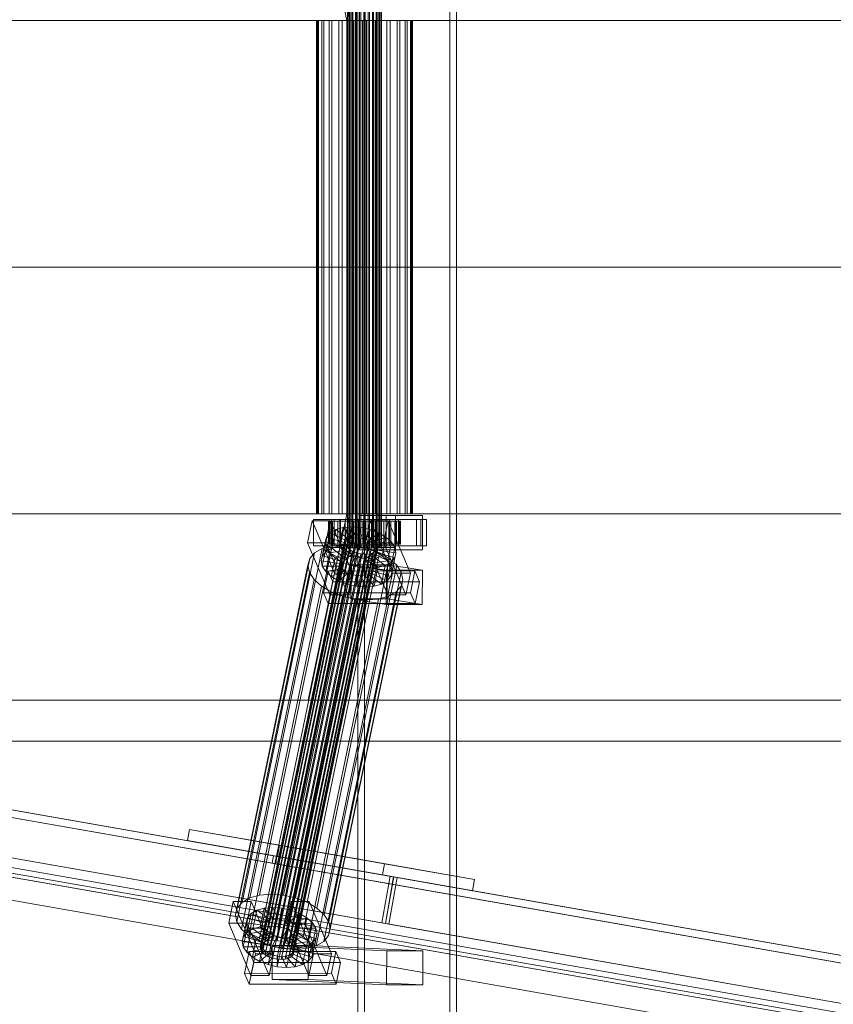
# Model space of a CAD drawing. Header units: millimetres. Extents: x -4395 to 65662, y -65530 to 6847.
# Tile 650 of 656: x 21816 to 22246, y -18389 to -17870. Entities that reach past the tile are written whole.
import ezdxf

# ---------------------------------------------------------------- set-up
doc = ezdxf.new("R2010")
doc.units = ezdxf.units.MM
doc.layers.add('superior_C02', color=7, linetype='Continuous', lineweight=0)
doc.layers.add('superior_C07', color=7, linetype='Continuous', lineweight=0)

msp = doc.modelspace()

# ---------------------------------------------------------------- linework, layer by layer
at = {"layer": 'superior_C02'}
for p, q in [((21994.808, -17575), (21994.808, -18425)), ((21998.384, -18425), (21998.384, -17575)), ((22043.299, -18425), (22043.299, -17575)), ((22046.875, -17575), (22046.875, -18425)), ((21968.557, -17771.702), (21988.96, -17870)), ((21990.738, -17870), (21970.336, -17771.702)), ((21989.316, -18148), (21989.316, -17852)), ((21989.528, -18148), (21989.528, -17852)), ((21989.718, -18148), (21989.718, -17852)), ((21990.337, -18148), (21990.337, -17852)), ((21990.705, -18148), (21990.705, -17852)), ((21991.69, -18148), (21991.69, -17852)), ((21992.21, -18148), (21992.21, -17852)), ((21993.494, -18148), (21993.494, -17852)), ((21994.131, -18148), (21994.131, -17852)), ((21995.626, -18148), (21995.626, -17852)), ((21996.337, -18148), (21996.337, -17852)), ((21997.941, -18148), (21997.941, -17852)), ((21998.676, -18148), (21998.676, -17852)), ((22000.281, -18148), (22000.281, -17852)), ((22000.991, -18148), (22000.991, -17852)), ((22002.487, -18148), (22002.487, -17852)), ((22003.123, -18148), (22003.123, -17852)), ((22004.408, -18148), (22004.408, -17852)), ((22004.927, -18148), (22004.927, -17852)), ((22005.913, -18148), (22005.913, -17852)), ((22006.28, -18148), (22006.28, -17852)), ((22006.9, -17852), (22006.9, -18148)), ((22007.09, -18148), (22007.09, -17852)), ((22007.301, -18148), (22007.301, -17852)), ((21053.003, -17870), (21988.96, -17870)), ((21990.738, -17870), (21054.781, -17870)), ((21973.526, -17870), (21972.93, -17870)), ((21972.93, -17870), (21974.063, -17870)), ((21972.93, -18130), (21972.93, -17870)), ((21975.812, -17870), (21973.526, -17870)), ((21973.526, -18130), (21973.526, -17870)), ((21974.063, -17870), (21976.849, -17870)), ((21974.063, -18130), (21974.063, -17870)), ((21979.63, -17870), (21975.812, -17870)), ((21975.812, -18130), (21975.812, -17870)), ((21976.849, -17870), (21981.097, -17870)), ((21976.849, -18130), (21976.849, -17870)), ((21984.721, -17870), (21979.63, -17870)), ((21979.63, -18130), (21979.63, -17870)), ((21981.097, -17870), (21986.518, -17870)), ((21981.097, -18130), (21981.097, -17870)), ((21990.738, -17870), (21984.721, -17870)), ((21984.721, -18130), (21984.721, -17870)), ((21986.518, -17870), (21992.742, -17870)), ((21986.518, -18130), (21986.518, -17870)), ((21988.96, -17870), (21988.96, -18000)), ((21988.96, -17870), (22561.995, -17870)), ((21990.738, -18000), (21990.738, -17870)), ((22563.773, -17870), (21990.738, -17870)), ((21997.272, -17870), (21990.738, -17870)), ((21990.738, -18130), (21990.738, -17870)), ((21992.742, -17870), (21999.346, -17870)), ((21992.742, -18130), (21992.742, -17870)), ((22003.875, -17870), (21997.272, -17870)), ((21997.272, -18130), (21997.272, -17870)), ((21999.346, -17870), (22005.879, -17870)), ((21999.346, -18130), (21999.346, -17870)), ((22010.1, -17870), (22003.875, -17870)), ((22003.875, -18130), (22003.875, -17870)), ((22005.879, -17870), (22011.897, -17870)), ((22005.879, -18130), (22005.879, -17870)), ((22015.521, -17870), (22010.1, -17870)), ((22010.1, -18130), (22010.1, -17870)), ((22011.897, -17870), (22016.988, -17870)), ((22011.897, -18130), (22011.897, -17870)), ((22019.769, -17870), (22015.521, -17870)), ((22015.521, -18130), (22015.521, -17870)), ((22016.988, -17870), (22020.806, -17870)), ((22016.988, -18130), (22016.988, -17870)), ((22022.554, -17870), (22019.769, -17870)), ((22019.769, -18130), (22019.769, -17870)), ((22020.806, -17870), (22023.091, -17870)), ((22020.806, -18130), (22020.806, -17870)), ((22023.688, -17870), (22022.554, -17870)), ((22022.554, -17870), (22022.554, -18130)), ((22023.091, -17870), (22023.688, -17870)), ((22023.091, -18130), (22023.091, -17870)), ((22023.688, -18130), (22023.688, -17870)), ((21053.003, -18000), (21988.96, -18000)), ((21990.738, -18000), (21054.781, -18000)), ((21988.96, -18000), (21988.96, -18130)), ((21988.96, -18000), (22561.995, -18000)), ((21990.738, -18130), (21990.738, -18000)), ((22563.773, -18000), (21990.738, -18000)), ((21053.003, -18130), (21988.96, -18130)), ((21990.738, -18130), (21054.781, -18130)), ((21988.96, -18130), (21968.557, -18228.298)), ((21970.336, -18228.298), (21990.738, -18130)), ((21974.063, -18130), (21972.93, -18130)), ((21972.93, -18130), (21973.526, -18130)), ((21973.526, -18130), (21975.812, -18130)), ((21976.849, -18130), (21974.063, -18130)), ((21975.812, -18130), (21979.63, -18130)), ((21981.097, -18130), (21976.849, -18130)), ((21979.63, -18130), (21984.721, -18130)), ((21986.518, -18130), (21981.097, -18130)), ((21984.721, -18130), (21990.738, -18130)), ((21992.742, -18130), (21986.518, -18130)), ((21988.96, -18130), (22561.995, -18130)), ((22563.773, -18130), (21990.738, -18130)), ((21990.738, -18130), (21997.272, -18130)), ((21999.346, -18130), (21992.742, -18130)), ((22014.71, -18131), (21995.619, -18131)), ((21995.619, -18131), (21995.619, -18149)), ((22009.806, -18131), (21995.619, -18131)), ((21997.272, -18130), (22003.875, -18130)), ((22005.879, -18130), (21999.346, -18130)), ((22003.875, -18130), (22010.1, -18130)), ((22011.897, -18130), (22005.879, -18130)), ((22009.806, -18149), (22009.806, -18131)), ((22009.806, -18131), (22028.897, -18131)), ((22010.1, -18130), (22015.521, -18130)), ((22016.988, -18130), (22011.897, -18130)), ((22014.71, -18149), (22014.71, -18131)), ((22014.71, -18131), (22028.897, -18131)), ((22015.521, -18130), (22019.769, -18130)), ((22020.806, -18130), (22016.988, -18130)), ((22019.769, -18130), (22022.554, -18130)), ((22023.091, -18130), (22020.806, -18130)), ((22022.554, -18130), (22023.688, -18130)), ((22023.688, -18130), (22023.091, -18130)), ((22028.897, -18131), (22028.897, -18149)), ((21970.72, -18133.859), (21968.34, -18145.327)), ((21980.265, -18133.847), (21970.72, -18133.859)), ((21982.47, -18161.391), (21970.72, -18133.859)), ((21980.954, -18133), (21971.408, -18133)), ((21971.408, -18133), (21971.408, -18147)), ((21985.715, -18133), (21971.408, -18133)), ((21977.885, -18145.315), (21980.265, -18133.847)), ((21979.771, -18134), (21979.325, -18134)), ((21979.325, -18134), (21989.316, -18134)), ((21979.325, -18146), (21979.325, -18134)), ((21979.325, -18134), (21980.172, -18134)), ((21981.48, -18134), (21979.771, -18134)), ((21979.771, -18134), (21989.528, -18134)), ((21979.771, -18146), (21979.771, -18134)), ((21980.172, -18134), (21989.718, -18134)), ((21980.172, -18146), (21980.172, -18134)), ((21980.172, -18134), (21982.256, -18134)), ((21980.265, -18133.847), (21992.016, -18161.379)), ((21980.954, -18147), (21980.954, -18133)), ((21980.954, -18133), (21995.26, -18133)), ((21984.336, -18134), (21981.48, -18134)), ((21981.48, -18134), (21990.337, -18134)), ((21981.48, -18146), (21981.48, -18134)), ((22028.073, -18133), (21982.255, -18133)), ((21982.255, -18133), (21982.255, -18147)), ((21985.235, -18133), (21982.255, -18133)), ((21982.256, -18134), (21990.705, -18134)), ((21982.256, -18146), (21982.256, -18134)), ((21982.256, -18134), (21985.434, -18134)), ((21988.145, -18134), (21984.336, -18134)), ((21984.336, -18134), (21991.69, -18134)), ((21984.336, -18146), (21984.336, -18134)), ((21985.235, -18147), (21985.235, -18133)), ((21985.235, -18133), (22031.054, -18133)), ((21985.434, -18134), (21992.21, -18134)), ((21985.434, -18146), (21985.434, -18134)), ((21985.434, -18134), (21989.489, -18134)), ((21985.715, -18147), (21985.715, -18133)), ((21985.715, -18133), (21995.26, -18133)), ((21992.646, -18134), (21988.145, -18134)), ((21988.145, -18134), (21993.494, -18134)), ((21988.145, -18146), (21988.145, -18134)), ((21989.316, -18134), (21989.528, -18134)), ((21989.316, -18134), (21989.316, -18146)), ((21989.718, -18134), (21989.316, -18134)), ((21989.489, -18134), (21994.131, -18134)), ((21989.489, -18146), (21989.489, -18134)), ((21989.489, -18134), (21994.145, -18134)), ((21989.528, -18134), (21990.337, -18134)), ((21989.528, -18134), (21989.528, -18146)), ((21989.718, -18134), (21989.718, -18146)), ((21990.705, -18134), (21989.718, -18134)), ((21990.337, -18134), (21991.69, -18134)), ((21990.337, -18134), (21990.337, -18146)), ((21990.705, -18134), (21990.705, -18146)), ((21992.21, -18134), (21990.705, -18134)), ((21991.69, -18134), (21993.494, -18134)), ((21991.69, -18134), (21991.69, -18146)), ((21992.21, -18134), (21992.21, -18146)), ((21994.131, -18134), (21992.21, -18134)), ((21997.533, -18134), (21992.646, -18134)), ((21992.646, -18134), (21995.626, -18134)), ((21992.646, -18146), (21992.646, -18134)), ((21993.494, -18134), (21995.626, -18134)), ((21993.494, -18134), (21993.494, -18146)), ((21994.131, -18134), (21994.131, -18146)), ((21996.337, -18134), (21994.131, -18134)), ((21994.145, -18134), (21996.337, -18134)), ((21994.145, -18146), (21994.145, -18134)), ((21994.145, -18134), (21999.085, -18134)), ((21995.26, -18133), (21995.26, -18147)), ((21995.626, -18134), (21997.941, -18134)), ((21995.626, -18134), (21995.626, -18146)), ((21996.337, -18134), (21996.337, -18146)), ((21998.676, -18134), (21996.337, -18134)), ((22002.473, -18134), (21997.533, -18134)), ((21997.533, -18134), (21997.941, -18134)), ((21997.533, -18146), (21997.533, -18134)), ((21997.941, -18134), (22000.281, -18134)), ((21997.941, -18134), (21997.941, -18146)), ((21999.085, -18134), (21998.676, -18134)), ((21998.676, -18134), (21998.676, -18146)), ((22000.991, -18134), (21998.676, -18134)), ((22001.265, -18133.821), (21998.885, -18145.289)), ((21999.085, -18146), (21999.085, -18134)), ((21999.085, -18134), (22003.972, -18134)), ((22002.473, -18134), (22000.281, -18134)), ((22000.281, -18134), (22002.487, -18134)), ((22000.281, -18134), (22000.281, -18146)), ((22003.972, -18134), (22000.991, -18134)), ((22000.991, -18134), (22000.991, -18146)), ((22003.123, -18134), (22000.991, -18134)), ((22010.811, -18133.809), (22001.265, -18133.821)), ((22013.016, -18161.353), (22001.265, -18133.821)), ((22011.499, -18133), (22001.954, -18133)), ((22001.954, -18133), (22001.954, -18147)), ((22016.26, -18133), (22001.954, -18133)), ((22007.129, -18134), (22002.473, -18134)), ((22002.473, -18146), (22002.473, -18134)), ((22007.129, -18134), (22002.487, -18134)), ((22002.487, -18134), (22004.408, -18134)), ((22002.487, -18134), (22002.487, -18146)), ((22008.473, -18134), (22003.123, -18134)), ((22003.123, -18134), (22003.123, -18146)), ((22004.927, -18134), (22003.123, -18134)), ((22003.972, -18146), (22003.972, -18134)), ((22003.972, -18134), (22008.473, -18134)), ((22011.184, -18134), (22004.408, -18134)), ((22004.408, -18134), (22005.913, -18134)), ((22004.408, -18134), (22004.408, -18146)), ((22012.281, -18134), (22004.927, -18134)), ((22004.927, -18134), (22004.927, -18146)), ((22006.28, -18134), (22004.927, -18134)), ((22014.362, -18134), (22005.913, -18134)), ((22005.913, -18134), (22006.9, -18134)), ((22005.913, -18134), (22005.913, -18146)), ((22015.138, -18134), (22006.28, -18134)), ((22006.28, -18134), (22006.28, -18146)), ((22007.09, -18134), (22006.28, -18134)), ((22006.9, -18134), (22016.445, -18134)), ((22006.9, -18146), (22006.9, -18134)), ((22006.9, -18134), (22007.301, -18134)), ((22016.847, -18134), (22007.09, -18134)), ((22007.09, -18134), (22007.09, -18146)), ((22007.301, -18134), (22007.09, -18134)), ((22011.184, -18134), (22007.129, -18134)), ((22007.129, -18146), (22007.129, -18134)), ((22017.293, -18134), (22007.301, -18134)), ((22007.301, -18134), (22007.301, -18146)), ((22008.431, -18145.277), (22010.811, -18133.809)), ((22008.473, -18146), (22008.473, -18134)), ((22008.473, -18134), (22012.281, -18134)), ((22010.811, -18133.809), (22022.561, -18161.341)), ((22014.362, -18134), (22011.184, -18134)), ((22011.184, -18146), (22011.184, -18134)), ((22011.499, -18147), (22011.499, -18133)), ((22011.499, -18133), (22025.806, -18133)), ((22012.281, -18146), (22012.281, -18134)), ((22012.281, -18134), (22015.138, -18134)), ((22016.445, -18134), (22014.362, -18134)), ((22014.362, -18146), (22014.362, -18134)), ((22015.138, -18146), (22015.138, -18134)), ((22015.138, -18134), (22016.847, -18134)), ((22016.26, -18147), (22016.26, -18133)), ((22016.26, -18133), (22025.806, -18133)), ((22016.445, -18134), (22016.445, -18146)), ((22017.293, -18134), (22016.445, -18134)), ((22016.847, -18146), (22016.847, -18134)), ((22016.847, -18134), (22017.293, -18134)), ((22017.293, -18146), (22017.293, -18134)), ((22025.806, -18133), (22025.806, -18147)), ((22028.073, -18147), (22028.073, -18133)), ((22028.073, -18133), (22031.054, -18133)), ((22031.054, -18133), (22031.054, -18147)), ((21945.987, -18355.541), (21990.362, -18141.742)), ((21947.839, -18355.022), (21992.214, -18141.224)), ((21949.987, -18354.844), (21994.363, -18141.045)), ((21952.286, -18355.017), (21996.661, -18141.218)), ((21954.578, -18355.53), (21998.953, -18141.731)), ((21978.072, -18149.985), (21980.112, -18140.156)), ((21980.112, -18140.156), (21978.194, -18142.416)), ((21983.129, -18138.419), (21980.112, -18140.156)), ((21980.112, -18140.156), (21988.593, -18144.203)), ((21981.089, -18148.249), (21983.129, -18138.419)), ((21987.039, -18137.325), (21983.129, -18138.419)), ((21983.129, -18138.419), (21990.022, -18143.38)), ((21984.999, -18147.155), (21987.039, -18137.325)), ((21991.575, -18136.948), (21987.039, -18137.325)), ((21987.039, -18137.325), (21991.874, -18142.862)), ((21990.362, -18141.742), (21988.933, -18142.565)), ((21989.534, -18146.777), (21991.575, -18136.948)), ((21992.214, -18141.224), (21990.362, -18141.742)), ((21996.427, -18137.313), (21991.575, -18136.948)), ((21991.575, -18136.948), (21994.023, -18142.683)), ((21994.363, -18141.045), (21992.214, -18141.224)), ((21996.661, -18141.218), (21994.363, -18141.045)), ((21994.387, -18147.143), (21996.427, -18137.313)), ((21996.427, -18137.313), (21996.321, -18142.856)), ((22001.266, -18138.396), (21996.427, -18137.313)), ((21998.953, -18141.731), (21996.661, -18141.218)), ((22001.266, -18138.396), (21998.613, -18143.369)), ((22001.083, -18142.549), (21998.953, -18141.731)), ((21999.226, -18148.226), (22001.266, -18138.396)), ((22005.761, -18140.123), (22000.743, -18144.188)), ((22005.761, -18140.123), (22001.266, -18138.396)), ((22003.721, -18149.953), (22005.761, -18140.123)), ((22009.607, -18142.377), (22005.761, -18140.123)), ((21942.969, -18331.197), (21981.224, -18146.887)), ((21943.322, -18358.68), (21987.697, -18144.881)), ((21943.599, -18360.017), (21987.975, -18146.218)), ((21943.649, -18357.434), (21988.024, -18143.635)), ((21944.558, -18356.363), (21988.933, -18142.565)), ((21949.033, -18330.692), (21987.287, -18146.383)), ((21955.52, -18331.181), (21993.775, -18146.872)), ((21956.707, -18356.348), (22001.083, -18142.549)), ((21958.529, -18357.415), (22002.904, -18143.617)), ((21959.918, -18358.659), (22004.294, -18144.861)), ((22005.157, -18146.196), (21960.781, -18359.995)), ((21968.34, -18145.327), (21977.885, -18145.315)), ((21968.34, -18145.327), (21980.09, -18172.859)), ((21971.408, -18147), (21980.954, -18147)), ((21971.408, -18147), (21985.715, -18147)), ((21975.463, -18154.877), (21977.504, -18145.047)), ((21981.224, -18146.887), (21975.998, -18148.35)), ((21976.153, -18152.246), (21978.194, -18142.416)), ((21978.194, -18142.416), (21977.504, -18145.047)), ((21977.504, -18145.047), (21987.357, -18146.52)), ((21977.504, -18145.047), (21978.089, -18147.868)), ((21989.636, -18172.847), (21977.885, -18145.315)), ((21978.194, -18142.416), (21987.684, -18145.274)), ((21989.316, -18146), (21979.325, -18146)), ((21979.325, -18146), (21979.771, -18146)), ((21980.172, -18146), (21979.325, -18146)), ((21989.528, -18146), (21979.771, -18146)), ((21979.771, -18146), (21981.48, -18146)), ((21989.718, -18146), (21980.172, -18146)), ((21982.256, -18146), (21980.172, -18146)), ((21995.26, -18147), (21980.954, -18147)), ((21981.089, -18148.249), (21984.999, -18147.155)), ((21987.287, -18146.383), (21981.224, -18146.887)), ((21990.337, -18146), (21981.48, -18146)), ((21981.48, -18146), (21984.336, -18146)), ((21982.255, -18147), (22028.073, -18147)), ((21982.255, -18147), (21985.235, -18147)), ((21990.705, -18146), (21982.256, -18146)), ((21985.434, -18146), (21982.256, -18146)), ((21991.69, -18146), (21984.336, -18146)), ((21984.336, -18146), (21988.145, -18146)), ((21984.999, -18147.155), (21989.534, -18146.777)), ((21989.834, -18152.692), (21984.999, -18147.155)), ((22031.054, -18147), (21985.235, -18147)), ((21987.357, -18146.52), (21985.317, -18156.35)), ((21992.21, -18146), (21985.434, -18146)), ((21989.489, -18146), (21985.434, -18146)), ((21987.684, -18145.274), (21985.644, -18155.103)), ((21995.26, -18147), (21985.715, -18147)), ((21988.593, -18144.203), (21986.553, -18154.033)), ((21993.775, -18146.872), (21987.287, -18146.383)), ((21987.357, -18146.52), (21987.684, -18145.274)), ((21987.635, -18147.856), (21987.357, -18146.52)), ((21987.684, -18145.274), (21988.593, -18144.203)), ((21988.024, -18143.635), (21987.697, -18144.881)), ((21987.697, -18144.881), (21987.975, -18146.218)), ((21987.975, -18146.218), (21988.838, -18147.554)), ((21990.022, -18143.38), (21987.982, -18153.21)), ((21988.933, -18142.565), (21988.024, -18143.635)), ((21993.494, -18146), (21988.145, -18146)), ((21988.145, -18146), (21992.646, -18146)), ((21988.593, -18144.203), (21990.022, -18143.38)), ((21989.528, -18146), (21989.316, -18146)), ((21989.316, -18146), (21989.718, -18146)), ((21994.131, -18146), (21989.489, -18146)), ((21994.145, -18146), (21989.489, -18146)), ((21990.337, -18146), (21989.528, -18146)), ((21991.982, -18152.513), (21989.534, -18146.777)), ((21989.534, -18146.777), (21994.387, -18147.143)), ((21989.718, -18146), (21990.705, -18146)), ((21991.874, -18142.862), (21989.834, -18152.692)), ((21990.022, -18143.38), (21991.874, -18142.862)), ((21991.69, -18146), (21990.337, -18146)), ((21990.705, -18146), (21992.21, -18146)), ((21993.494, -18146), (21991.69, -18146)), ((21991.874, -18142.862), (21994.023, -18142.683)), ((21994.023, -18142.683), (21991.982, -18152.513)), ((21992.21, -18146), (21994.131, -18146)), ((21995.626, -18146), (21992.646, -18146)), ((21992.646, -18146), (21997.533, -18146)), ((21995.626, -18146), (21993.494, -18146)), ((22000.243, -18148.32), (21993.775, -18146.872)), ((21994.023, -18142.683), (21996.321, -18142.856)), ((21994.131, -18146), (21996.337, -18146)), ((21996.337, -18146), (21994.145, -18146)), ((21999.085, -18146), (21994.145, -18146)), ((21996.321, -18142.856), (21994.281, -18152.686)), ((21994.281, -18152.686), (21994.387, -18147.143)), ((21994.387, -18147.143), (21999.226, -18148.226)), ((21997.941, -18146), (21995.626, -18146)), ((21996.321, -18142.856), (21998.613, -18143.369)), ((21996.337, -18146), (21998.676, -18146)), ((21998.613, -18143.369), (21996.573, -18153.199)), ((21997.941, -18146), (21997.533, -18146)), ((21997.533, -18146), (22002.473, -18146)), ((22000.281, -18146), (21997.941, -18146)), ((21998.613, -18143.369), (22000.743, -18144.188)), ((21998.676, -18146), (21999.085, -18146)), ((21998.676, -18146), (22000.991, -18146)), ((22000.743, -18144.188), (21998.702, -18154.017)), ((21998.885, -18145.289), (22008.431, -18145.277)), ((21998.885, -18145.289), (22010.636, -18172.821)), ((22003.972, -18146), (21999.085, -18146)), ((22002.487, -18146), (22000.281, -18146)), ((22000.281, -18146), (22002.473, -18146)), ((22002.564, -18145.255), (22000.524, -18155.085)), ((22000.743, -18144.188), (22002.564, -18145.255)), ((22000.991, -18146), (22003.972, -18146)), ((22000.991, -18146), (22003.123, -18146)), ((22002.904, -18143.617), (22001.083, -18142.549)), ((22003.954, -18146.499), (22001.914, -18156.329)), ((22001.954, -18147), (22011.499, -18147)), ((22001.954, -18147), (22016.26, -18147)), ((22002.473, -18146), (22007.129, -18146)), ((22004.408, -18146), (22002.487, -18146)), ((22002.487, -18146), (22007.129, -18146)), ((22009.607, -18142.377), (22002.564, -18145.255)), ((22002.564, -18145.255), (22003.954, -18146.499)), ((22004.294, -18144.861), (22002.904, -18143.617)), ((22003.123, -18146), (22008.473, -18146)), ((22003.123, -18146), (22004.927, -18146)), ((22012.54, -18145.003), (22003.954, -18146.499)), ((22003.954, -18146.499), (22004.817, -18147.835)), ((22008.473, -18146), (22003.972, -18146)), ((22005.157, -18146.196), (22004.294, -18144.861)), ((22005.913, -18146), (22004.408, -18146)), ((22004.408, -18146), (22011.184, -18146)), ((22004.927, -18146), (22012.281, -18146)), ((22004.927, -18146), (22006.28, -18146)), ((22005.434, -18147.533), (22005.157, -18146.196)), ((22006.9, -18146), (22005.913, -18146)), ((22005.913, -18146), (22014.362, -18146)), ((22006.28, -18146), (22015.138, -18146)), ((22006.28, -18146), (22007.09, -18146)), ((22016.445, -18146), (22006.9, -18146)), ((22007.301, -18146), (22006.9, -18146)), ((22007.09, -18146), (22016.847, -18146)), ((22007.09, -18146), (22007.301, -18146)), ((22007.129, -18146), (22011.184, -18146)), ((22007.301, -18146), (22017.293, -18146)), ((22007.567, -18152.207), (22009.607, -18142.377)), ((22020.181, -18172.809), (22008.431, -18145.277)), ((22012.281, -18146), (22008.473, -18146)), ((22012.54, -18145.003), (22009.607, -18142.377)), ((22010.5, -18154.833), (22012.54, -18145.003)), ((22011.184, -18146), (22014.362, -18146)), ((22025.806, -18147), (22011.499, -18147)), ((22015.138, -18146), (22012.281, -18146)), ((22014.362, -18147.823), (22012.54, -18145.003)), ((22014.362, -18146), (22016.445, -18146)), ((22016.847, -18146), (22015.138, -18146)), ((22025.806, -18147), (22016.26, -18147)), ((22016.445, -18146), (22017.293, -18146)), ((22017.293, -18146), (22016.847, -18146)), ((22031.054, -18147), (22028.073, -18147)), ((21933.71, -18334.981), (21971.964, -18150.672)), ((21937.743, -18332.659), (21975.998, -18148.35)), ((21944.462, -18361.352), (21988.838, -18147.554)), ((21945.852, -18362.596), (21990.227, -18148.798)), ((21947.674, -18363.664), (21992.049, -18149.865)), ((21949.803, -18364.482), (21994.178, -18150.683)), ((21952.095, -18364.995), (21996.471, -18151.196)), ((21954.394, -18365.168), (21998.769, -18151.369)), ((21956.542, -18364.989), (22000.918, -18151.191)), ((21958.394, -18364.471), (22002.769, -18150.672)), ((21959.823, -18363.648), (22004.198, -18149.85)), ((21960.732, -18362.578), (22005.107, -18148.779)), ((21961.059, -18361.332), (22005.434, -18147.533)), ((21961.989, -18332.629), (22000.243, -18148.32)), ((21967.998, -18334.938), (22006.253, -18150.629)), ((21971.964, -18150.672), (21969.399, -18153.694)), ((21975.998, -18148.35), (21971.964, -18150.672)), ((21975.463, -18154.877), (21976.153, -18152.246)), ((21976.049, -18157.698), (21978.089, -18147.868)), ((21976.153, -18152.246), (21978.072, -18149.985)), ((21985.644, -18155.103), (21976.153, -18152.246)), ((21977.871, -18160.518), (21979.911, -18150.688)), ((21978.072, -18149.985), (21981.089, -18148.249)), ((21986.553, -18154.033), (21978.072, -18149.985)), ((21978.089, -18147.868), (21987.635, -18147.856)), ((21978.089, -18147.868), (21979.911, -18150.688)), ((21979.911, -18150.688), (21988.498, -18149.192)), ((21979.911, -18150.688), (21982.845, -18153.314)), ((21987.982, -18153.21), (21981.089, -18148.249)), ((21982.845, -18153.314), (21989.887, -18150.436)), ((21987.635, -18147.856), (21985.595, -18157.686)), ((21988.498, -18149.192), (21986.458, -18159.022)), ((21986.69, -18155.567), (21991.709, -18151.503)), ((21988.498, -18149.192), (21987.635, -18147.856)), ((21989.887, -18150.436), (21987.847, -18160.266)), ((21989.887, -18150.436), (21988.498, -18149.192)), ((21988.838, -18147.554), (21990.227, -18148.798)), ((21989.718, -18148), (21989.316, -18148)), ((21989.316, -18148), (21989.528, -18148)), ((21989.528, -18148), (21990.337, -18148)), ((21991.709, -18151.503), (21989.669, -18161.333)), ((21990.705, -18148), (21989.718, -18148)), ((21991.709, -18151.503), (21989.887, -18150.436)), ((21990.227, -18148.798), (21992.049, -18149.865)), ((21990.337, -18148), (21991.69, -18148)), ((21992.21, -18148), (21990.705, -18148)), ((21991.186, -18157.295), (21993.838, -18152.321)), ((21991.69, -18148), (21993.494, -18148)), ((21993.838, -18152.321), (21991.709, -18151.503)), ((21993.838, -18152.321), (21991.798, -18162.151)), ((21992.049, -18149.865), (21994.178, -18150.683)), ((21994.131, -18148), (21992.21, -18148)), ((21993.494, -18148), (21995.626, -18148)), ((21996.13, -18152.835), (21993.838, -18152.321)), ((21996.337, -18148), (21994.131, -18148)), ((21994.178, -18150.683), (21996.471, -18151.196)), ((21995.619, -18149), (22014.71, -18149)), ((22009.806, -18149), (21995.619, -18149)), ((21995.626, -18148), (21997.941, -18148)), ((21998.676, -18148), (21996.337, -18148)), ((21996.471, -18151.196), (21998.769, -18151.369)), ((21996.573, -18153.199), (21999.226, -18148.226)), ((21997.941, -18148), (22000.281, -18148)), ((22000.991, -18148), (21998.676, -18148)), ((21998.702, -18154.017), (22003.721, -18149.953)), ((21998.769, -18151.369), (22000.918, -18151.191)), ((21999.226, -18148.226), (22003.721, -18149.953)), ((22006.253, -18150.629), (22000.243, -18148.32)), ((22000.281, -18148), (22002.487, -18148)), ((22002.429, -18152.311), (22000.389, -18162.14)), ((22000.524, -18155.085), (22007.567, -18152.207)), ((22002.429, -18152.311), (22000.577, -18152.829)), ((22000.918, -18151.191), (22002.769, -18150.672)), ((22003.123, -18148), (22000.991, -18148)), ((22003.858, -18151.488), (22001.818, -18161.318)), ((22003.858, -18151.488), (22002.429, -18152.311)), ((22009.322, -18157.272), (22002.429, -18152.311)), ((22002.487, -18148), (22004.408, -18148)), ((22004.767, -18150.417), (22002.727, -18160.247)), ((22002.769, -18150.672), (22004.198, -18149.85)), ((22002.776, -18157.665), (22004.817, -18147.835)), ((22005.094, -18149.171), (22003.054, -18159.001)), ((22004.927, -18148), (22003.123, -18148)), ((22003.721, -18149.953), (22007.567, -18152.207)), ((22004.767, -18150.417), (22003.858, -18151.488)), ((22012.339, -18155.535), (22003.858, -18151.488)), ((22004.198, -18149.85), (22005.107, -18148.779)), ((22004.408, -18148), (22005.913, -18148)), ((22005.094, -18149.171), (22004.767, -18150.417)), ((22014.258, -18153.275), (22004.767, -18150.417)), ((22004.817, -18147.835), (22014.362, -18147.823)), ((22004.817, -18147.835), (22005.094, -18149.171)), ((22006.28, -18148), (22004.927, -18148)), ((22014.948, -18150.644), (22005.094, -18149.171)), ((22005.107, -18148.779), (22005.434, -18147.533)), ((22005.913, -18148), (22006.9, -18148)), ((22011.394, -18153.641), (22006.253, -18150.629)), ((22007.09, -18148), (22006.28, -18148)), ((22006.9, -18148), (22007.301, -18148)), ((22007.301, -18148), (22007.09, -18148)), ((22007.567, -18152.207), (22010.5, -18154.833)), ((22028.897, -18149), (22009.806, -18149)), ((22014.362, -18147.823), (22012.322, -18157.653)), ((22012.908, -18160.474), (22014.948, -18150.644)), ((22014.258, -18153.275), (22014.948, -18150.644)), ((22014.948, -18150.644), (22014.362, -18147.823)), ((22028.897, -18149), (22014.71, -18149)), ((21930.222, -18341.52), (21968.477, -18157.211)), ((21931.144, -18338.003), (21969.399, -18153.694)), ((21969.399, -18153.694), (21968.477, -18157.211)), ((21968.477, -18157.211), (21969.26, -18160.982)), ((21973.139, -18337.95), (22011.394, -18153.641)), ((21985.317, -18156.35), (21975.463, -18154.877)), ((21976.049, -18157.698), (21975.463, -18154.877)), ((21977.061, -18341.461), (22015.316, -18157.152)), ((21980.805, -18163.144), (21982.845, -18153.314)), ((21982.845, -18153.314), (21986.69, -18155.567)), ((21984.65, -18165.397), (21986.69, -18155.567)), ((21985.644, -18155.103), (21985.317, -18156.35)), ((21985.317, -18156.35), (21985.595, -18157.686)), ((21986.553, -18154.033), (21985.644, -18155.103)), ((21987.982, -18153.21), (21986.553, -18154.033)), ((21986.69, -18155.567), (21991.186, -18157.295)), ((21989.834, -18152.692), (21987.982, -18153.21)), ((21989.145, -18167.125), (21991.186, -18157.295)), ((21991.982, -18152.513), (21989.834, -18152.692)), ((21991.415, -18156.962), (21991.167, -18174.943)), ((21991.186, -18157.295), (21996.025, -18158.378)), ((22010.505, -18156.962), (21991.415, -18156.962)), ((22009.924, -18159.83), (21991.415, -18156.962)), ((21994.281, -18152.686), (21991.982, -18152.513)), ((21996.13, -18152.835), (21994.09, -18162.664)), ((21996.573, -18153.199), (21994.281, -18152.686)), ((21996.025, -18158.378), (21996.13, -18152.835)), ((21998.429, -18153.008), (21996.13, -18152.835)), ((21998.429, -18153.008), (21996.389, -18162.837)), ((21998.702, -18154.017), (21996.573, -18153.199)), ((22000.577, -18152.829), (21998.429, -18153.008)), ((22000.877, -18158.743), (21998.429, -18153.008)), ((22000.577, -18152.829), (21998.537, -18162.659)), ((22000.524, -18155.085), (21998.702, -18154.017)), ((22001.914, -18156.329), (22000.524, -18155.085)), ((22005.413, -18158.366), (22000.577, -18152.829)), ((22001.914, -18156.329), (22010.5, -18154.833)), ((22002.776, -18157.665), (22001.914, -18156.329)), ((22005.413, -18158.366), (22009.322, -18157.272)), ((22007.282, -18167.102), (22009.322, -18157.272)), ((22009.322, -18157.272), (22012.339, -18155.535)), ((22010.258, -18174.943), (22010.505, -18156.962)), ((22010.299, -18165.365), (22012.339, -18155.535)), ((22010.5, -18154.833), (22012.322, -18157.653)), ((22010.505, -18156.962), (22029.014, -18159.83)), ((22015.316, -18157.152), (22011.394, -18153.641)), ((22012.218, -18163.105), (22014.258, -18153.275)), ((22012.339, -18155.535), (22014.258, -18153.275)), ((22017.751, -18160.922), (22015.316, -18157.152)), ((21931.005, -18345.291), (21969.26, -18160.982)), ((21969.26, -18160.982), (21971.695, -18164.752)), ((21985.595, -18157.686), (21976.049, -18157.698)), ((21977.871, -18160.518), (21976.049, -18157.698)), ((21979.117, -18160.247), (21976.737, -18171.715)), ((21986.458, -18159.022), (21977.871, -18160.518)), ((21980.805, -18163.144), (21977.871, -18160.518)), ((22024.935, -18160.19), (21979.117, -18160.247)), ((21981.565, -18165.983), (21979.117, -18160.247)), ((22017.751, -18160.922), (21979.496, -18345.231)), ((21980.09, -18172.859), (21982.47, -18161.391)), ((21987.847, -18160.266), (21980.805, -18163.144)), ((21982.47, -18161.391), (21992.016, -18161.379)), ((21989.669, -18161.333), (21984.65, -18165.397)), ((21985.595, -18157.686), (21986.458, -18159.022)), ((21986.458, -18159.022), (21987.847, -18160.266)), ((21987.847, -18160.266), (21989.669, -18161.333)), ((21991.798, -18162.151), (21989.145, -18167.125)), ((21992.016, -18161.379), (21989.636, -18172.847)), ((21989.669, -18161.333), (21991.798, -18162.151)), ((21991.798, -18162.151), (21994.09, -18162.664)), ((21993.984, -18168.208), (21996.025, -18158.378)), ((21994.09, -18162.664), (21993.984, -18168.208)), ((21994.09, -18162.664), (21996.389, -18162.837)), ((21996.025, -18158.378), (22000.877, -18158.743)), ((21996.389, -18162.837), (21998.537, -18162.659)), ((21998.537, -18162.659), (22000.389, -18162.14)), ((21998.537, -18162.659), (22003.372, -18168.196)), ((21998.837, -18168.573), (22000.877, -18158.743)), ((22000.389, -18162.14), (22001.818, -18161.318)), ((22000.389, -18162.14), (22007.282, -18167.102)), ((22000.877, -18158.743), (22005.413, -18158.366)), ((22001.818, -18161.318), (22002.727, -18160.247)), ((22001.818, -18161.318), (22010.299, -18165.365)), ((22002.727, -18160.247), (22003.054, -18159.001)), ((22002.727, -18160.247), (22012.218, -18163.105)), ((22012.322, -18157.653), (22002.776, -18157.665)), ((22003.054, -18159.001), (22002.776, -18157.665)), ((22003.054, -18159.001), (22012.908, -18160.474)), ((22003.372, -18168.196), (22005.413, -18158.366)), ((22009.676, -18177.811), (22009.924, -18159.83)), ((22009.924, -18159.83), (22029.014, -18159.83)), ((22010.636, -18172.821), (22013.016, -18161.353)), ((22012.908, -18160.474), (22012.218, -18163.105)), ((22012.322, -18157.653), (22012.908, -18160.474)), ((22013.016, -18161.353), (22022.561, -18161.341)), ((22018.534, -18164.693), (22017.751, -18160.922)), ((22022.561, -18161.341), (22020.181, -18172.809)), ((22022.555, -18171.658), (22024.935, -18160.19)), ((22024.935, -18160.19), (22027.384, -18165.926)), ((22029.014, -18159.83), (22028.767, -18177.811)), ((21933.441, -18349.061), (21971.695, -18164.752)), ((21971.695, -18164.752), (21975.617, -18168.263)), ((21979.185, -18177.451), (21981.565, -18165.983)), ((21980.279, -18349.002), (22018.534, -18164.693)), ((21984.65, -18165.397), (21980.805, -18163.144)), ((21981.565, -18165.983), (22027.384, -18165.926)), ((21989.145, -18167.125), (21984.65, -18165.397)), ((21993.984, -18168.208), (21989.145, -18167.125)), ((21996.389, -18162.837), (21998.837, -18168.573)), ((22007.282, -18167.102), (22003.372, -18168.196)), ((22010.299, -18165.365), (22007.282, -18167.102)), ((22012.218, -18163.105), (22010.299, -18165.365)), ((22017.612, -18168.21), (22018.534, -18164.693)), ((22027.384, -18165.926), (22025.003, -18177.394)), ((21937.362, -18352.572), (21975.617, -18168.263)), ((21942.503, -18355.584), (21980.758, -18171.275)), ((21975.617, -18168.263), (21980.758, -18171.275)), ((21976.737, -18171.715), (22022.555, -18171.658)), ((21976.737, -18171.715), (21979.185, -18177.451)), ((21976.792, -18355.541), (22015.046, -18171.232)), ((21979.357, -18352.519), (22017.612, -18168.21)), ((21989.636, -18172.847), (21980.09, -18172.859)), ((21980.758, -18171.275), (21986.768, -18173.584)), ((21998.837, -18168.573), (21993.984, -18168.208)), ((22003.372, -18168.196), (21998.837, -18168.573)), ((22020.181, -18172.809), (22010.636, -18172.821)), ((22011.013, -18173.554), (22015.046, -18171.232)), ((22015.046, -18171.232), (22017.612, -18168.21)), ((22025.003, -18177.394), (22022.555, -18171.658)), ((21948.513, -18357.893), (21986.768, -18173.584)), ((21954.982, -18359.341), (21993.236, -18175.032)), ((21961.469, -18359.83), (21999.723, -18175.521)), ((21967.532, -18359.326), (22005.787, -18175.016)), ((21972.758, -18357.863), (22011.013, -18173.554)), ((22025.003, -18177.394), (21979.185, -18177.451)), ((21986.768, -18173.584), (21993.236, -18175.032)), ((21991.167, -18174.943), (22010.258, -18174.943)), ((22009.676, -18177.811), (21991.167, -18174.943)), ((21993.236, -18175.032), (21999.723, -18175.521)), ((21999.723, -18175.521), (22005.787, -18175.016)), ((22005.787, -18175.016), (22011.013, -18173.554)), ((22028.767, -18177.811), (22009.676, -18177.811)), ((22028.767, -18177.811), (22010.258, -18174.943)), ((21968.557, -18228.298), (21032.6, -18228.298)), ((21034.379, -18228.298), (21970.336, -18228.298)), ((21968.557, -18228.298), (21970.336, -18228.298)), ((22541.592, -18228.298), (21968.557, -18228.298)), ((21970.336, -18228.298), (22543.371, -18228.298)), ((24634.01, -18250), (15575.415, -18250)), ((15576.913, -18250), (24635.508, -18250)), ((21933.71, -18334.981), (21937.743, -18332.659)), ((21937.743, -18332.659), (21942.969, -18331.197)), ((21942.969, -18331.197), (21949.033, -18330.692)), ((21949.033, -18330.692), (21955.52, -18331.181)), ((21955.52, -18331.181), (21961.989, -18332.629)), ((21961.989, -18332.629), (21967.998, -18334.938)), ((21929.065, -18334.551), (21926.684, -18346.02)), ((21938.61, -18334.539), (21929.065, -18334.551)), ((21940.815, -18362.083), (21929.065, -18334.551)), ((21930.222, -18341.52), (21931.144, -18338.003)), ((21931.144, -18338.003), (21933.71, -18334.981)), ((21936.23, -18346.008), (21938.61, -18334.539)), ((21941.474, -18339.111), (21938.457, -18340.848)), ((21938.61, -18334.539), (21950.361, -18362.071)), ((21939.434, -18348.941), (21941.474, -18339.111)), ((21945.384, -18338.017), (21941.474, -18339.111)), ((21941.474, -18339.111), (21948.367, -18344.073)), ((21943.344, -18347.847), (21945.384, -18338.017)), ((21949.919, -18337.64), (21945.384, -18338.017)), ((21945.384, -18338.017), (21950.219, -18343.554)), ((21947.879, -18347.47), (21949.919, -18337.64)), ((21954.772, -18338.005), (21949.919, -18337.64)), ((21949.919, -18337.64), (21952.367, -18343.376)), ((21952.732, -18347.835), (21954.772, -18338.005)), ((21954.772, -18338.005), (21954.666, -18343.549)), ((21959.611, -18339.088), (21954.772, -18338.005)), ((21959.611, -18339.088), (21956.958, -18344.062)), ((21959.61, -18334.513), (21957.23, -18345.981)), ((21957.571, -18348.918), (21959.611, -18339.088)), ((21969.156, -18334.501), (21959.61, -18334.513)), ((21971.361, -18362.045), (21959.61, -18334.513)), ((21964.106, -18340.816), (21959.611, -18339.088)), ((21966.775, -18345.969), (21969.156, -18334.501)), ((21967.998, -18334.938), (21973.139, -18337.95)), ((21969.156, -18334.501), (21980.906, -18362.033)), ((21973.139, -18337.95), (21977.061, -18341.461)), ((21931.005, -18345.291), (21930.222, -18341.52)), ((21934.498, -18352.938), (21936.538, -18343.108)), ((21936.538, -18343.108), (21935.848, -18345.739)), ((21936.417, -18350.678), (21938.457, -18340.848)), ((21938.457, -18340.848), (21936.538, -18343.108)), ((21936.538, -18343.108), (21946.029, -18345.966)), ((21938.457, -18340.848), (21946.938, -18344.895)), ((21948.367, -18344.073), (21946.327, -18353.902)), ((21946.938, -18344.895), (21948.367, -18344.073)), ((21950.219, -18343.554), (21948.179, -18353.384)), ((21948.367, -18344.073), (21950.219, -18343.554)), ((21950.219, -18343.554), (21952.367, -18343.376)), ((21952.367, -18343.376), (21950.327, -18353.205)), ((21952.367, -18343.376), (21954.666, -18343.549)), ((21954.666, -18343.549), (21952.626, -18353.378)), ((21954.666, -18343.549), (21956.958, -18344.062)), ((21956.958, -18344.062), (21954.918, -18353.892)), ((21956.958, -18344.062), (21959.087, -18344.88)), ((21964.106, -18340.816), (21959.087, -18344.88)), ((21967.952, -18343.069), (21960.909, -18345.947)), ((21962.066, -18350.645), (21964.106, -18340.816)), ((21967.952, -18343.069), (21964.106, -18340.816)), ((21965.911, -18352.899), (21967.952, -18343.069)), ((21970.885, -18345.695), (21967.952, -18343.069)), ((21977.061, -18341.461), (21979.496, -18345.231)), ((21926.684, -18346.02), (21936.23, -18346.008)), ((21926.684, -18346.02), (21938.435, -18373.551)), ((21933.441, -18349.061), (21931.005, -18345.291)), ((21937.362, -18352.572), (21933.441, -18349.061)), ((21933.808, -18355.569), (21935.848, -18345.739)), ((21934.394, -18358.39), (21936.434, -18348.56)), ((21935.848, -18345.739), (21945.702, -18347.212)), ((21935.848, -18345.739), (21936.434, -18348.56)), ((21947.98, -18373.539), (21936.23, -18346.008)), ((21936.417, -18350.678), (21939.434, -18348.941)), ((21936.434, -18348.56), (21945.98, -18348.548)), ((21936.434, -18348.56), (21938.256, -18351.38)), ((21939.434, -18348.941), (21943.344, -18347.847)), ((21946.327, -18353.902), (21939.434, -18348.941)), ((21943.344, -18347.847), (21947.879, -18347.47)), ((21948.179, -18353.384), (21943.344, -18347.847)), ((21945.702, -18347.212), (21943.662, -18357.042)), ((21945.98, -18348.548), (21943.939, -18358.378)), ((21946.029, -18345.966), (21943.989, -18355.796)), ((21946.938, -18344.895), (21944.898, -18354.725)), ((21945.702, -18347.212), (21946.029, -18345.966)), ((21945.98, -18348.548), (21945.702, -18347.212)), ((21946.843, -18349.884), (21945.98, -18348.548)), ((21946.029, -18345.966), (21946.938, -18344.895)), ((21950.327, -18353.205), (21947.879, -18347.47)), ((21947.879, -18347.47), (21952.732, -18347.835)), ((21952.626, -18353.378), (21952.732, -18347.835)), ((21952.732, -18347.835), (21957.571, -18348.918)), ((21954.918, -18353.892), (21957.571, -18348.918)), ((21959.087, -18344.88), (21957.047, -18354.71)), ((21957.23, -18345.981), (21966.775, -18345.969)), ((21957.23, -18345.981), (21968.981, -18373.513)), ((21957.571, -18348.918), (21962.066, -18350.645)), ((21960.909, -18345.947), (21958.869, -18355.777)), ((21959.087, -18344.88), (21960.909, -18345.947)), ((21962.299, -18347.191), (21960.258, -18357.021)), ((21960.909, -18345.947), (21962.299, -18347.191)), ((21961.121, -18358.357), (21963.162, -18348.527)), ((21970.885, -18345.695), (21962.299, -18347.191)), ((21962.299, -18347.191), (21963.162, -18348.527)), ((21963.162, -18348.527), (21972.707, -18348.515)), ((21963.162, -18348.527), (21963.439, -18349.863)), ((21978.526, -18373.501), (21966.775, -18345.969)), ((21968.845, -18355.525), (21970.885, -18345.695)), ((21972.707, -18348.515), (21970.667, -18358.345)), ((21972.707, -18348.515), (21970.885, -18345.695)), ((21973.293, -18351.336), (21972.707, -18348.515)), ((21980.279, -18349.002), (21979.357, -18352.519)), ((21979.496, -18345.231), (21980.279, -18349.002)), ((21933.808, -18355.569), (21934.498, -18352.938)), ((21934.498, -18352.938), (21936.417, -18350.678)), ((21943.989, -18355.796), (21934.498, -18352.938)), ((21936.216, -18361.21), (21938.256, -18351.38)), ((21944.898, -18354.725), (21936.417, -18350.678)), ((21942.503, -18355.584), (21937.362, -18352.572)), ((21938.256, -18351.38), (21946.843, -18349.884)), ((21938.256, -18351.38), (21941.19, -18354.006)), ((21939.149, -18363.836), (21941.19, -18354.006)), ((21941.19, -18354.006), (21948.232, -18351.128)), ((21941.19, -18354.006), (21945.035, -18356.26)), ((21944.898, -18354.725), (21943.989, -18355.796)), ((21946.843, -18349.884), (21944.802, -18359.714)), ((21946.327, -18353.902), (21944.898, -18354.725)), ((21945.035, -18356.26), (21950.054, -18352.196)), ((21948.232, -18351.128), (21946.192, -18360.958)), ((21948.179, -18353.384), (21946.327, -18353.902)), ((21948.232, -18351.128), (21946.843, -18349.884)), ((21947.839, -18355.022), (21949.987, -18354.844)), ((21950.054, -18352.196), (21948.014, -18362.025)), ((21950.327, -18353.205), (21948.179, -18353.384)), ((21950.054, -18352.196), (21948.232, -18351.128)), ((21949.531, -18357.987), (21952.183, -18353.014)), ((21949.987, -18354.844), (21952.286, -18355.017)), ((21952.183, -18353.014), (21950.054, -18352.196)), ((21952.183, -18353.014), (21950.143, -18362.843)), ((21952.626, -18353.378), (21950.327, -18353.205)), ((21954.475, -18353.527), (21952.183, -18353.014)), ((21954.475, -18353.527), (21952.435, -18363.357)), ((21954.918, -18353.892), (21952.626, -18353.378)), ((21954.369, -18359.07), (21954.475, -18353.527)), ((21956.774, -18353.7), (21954.475, -18353.527)), ((21956.774, -18353.7), (21954.734, -18363.53)), ((21957.047, -18354.71), (21954.918, -18353.892)), ((21958.922, -18353.521), (21956.774, -18353.7)), ((21959.222, -18359.436), (21956.774, -18353.7)), ((21958.922, -18353.521), (21956.882, -18363.351)), ((21957.047, -18354.71), (21962.066, -18350.645)), ((21958.869, -18355.777), (21957.047, -18354.71)), ((21960.774, -18353.003), (21958.734, -18362.833)), ((21958.869, -18355.777), (21965.911, -18352.899)), ((21960.774, -18353.003), (21958.922, -18353.521)), ((21963.757, -18359.058), (21958.922, -18353.521)), ((21962.203, -18352.18), (21960.163, -18362.01)), ((21962.203, -18352.18), (21960.774, -18353.003)), ((21967.667, -18357.964), (21960.774, -18353.003)), ((21963.112, -18351.109), (21961.072, -18360.939)), ((21963.439, -18349.863), (21961.399, -18359.693)), ((21962.066, -18350.645), (21965.911, -18352.899)), ((21963.112, -18351.109), (21962.203, -18352.18)), ((21970.684, -18356.228), (21962.203, -18352.18)), ((21963.439, -18349.863), (21963.112, -18351.109)), ((21972.603, -18353.967), (21963.112, -18351.109)), ((21973.293, -18351.336), (21963.439, -18349.863)), ((21965.911, -18352.899), (21968.845, -18355.525)), ((21970.563, -18363.797), (21972.603, -18353.967)), ((21970.684, -18356.228), (21972.603, -18353.967)), ((21971.253, -18361.166), (21973.293, -18351.336)), ((21972.603, -18353.967), (21973.293, -18351.336)), ((21979.357, -18352.519), (21976.792, -18355.541)), ((21943.662, -18357.042), (21933.808, -18355.569)), ((21934.394, -18358.39), (21933.808, -18355.569)), ((21943.939, -18358.378), (21934.394, -18358.39)), ((21936.216, -18361.21), (21934.394, -18358.39)), ((21944.802, -18359.714), (21936.216, -18361.21)), ((21948.513, -18357.893), (21942.503, -18355.584)), ((21942.995, -18366.09), (21945.035, -18356.26)), ((21943.322, -18358.68), (21943.649, -18357.434)), ((21943.599, -18360.017), (21943.322, -18358.68)), ((21944.462, -18361.352), (21943.599, -18360.017)), ((21943.649, -18357.434), (21944.558, -18356.363)), ((21943.989, -18355.796), (21943.662, -18357.042)), ((21943.662, -18357.042), (21943.939, -18358.378)), ((21943.939, -18358.378), (21944.802, -18359.714)), ((21944.558, -18356.363), (21945.987, -18355.541)), ((21944.802, -18359.714), (21946.192, -18360.958)), ((21945.035, -18356.26), (21949.531, -18357.987)), ((21945.987, -18355.541), (21947.839, -18355.022)), ((21947.49, -18367.817), (21949.531, -18357.987)), ((21954.982, -18359.341), (21948.513, -18357.893)), ((21949.531, -18357.987), (21954.369, -18359.07)), ((21949.674, -18357.646), (21949.598, -18375.644)), ((21968.764, -18357.646), (21949.674, -18357.646)), ((22010.066, -18360.514), (21949.674, -18357.646)), ((21952.286, -18355.017), (21954.578, -18355.53)), ((21952.329, -18368.9), (21954.369, -18359.07)), ((21954.369, -18359.07), (21959.222, -18359.436)), ((21954.578, -18355.53), (21956.707, -18356.348)), ((21961.469, -18359.83), (21954.982, -18359.341)), ((21956.707, -18356.348), (21958.529, -18357.415)), ((21957.182, -18369.265), (21959.222, -18359.436)), ((21958.529, -18357.415), (21959.918, -18358.659)), ((21960.258, -18357.021), (21958.869, -18355.777)), ((21959.222, -18359.436), (21963.757, -18359.058)), ((21959.918, -18358.659), (21960.781, -18359.995)), ((21960.258, -18357.021), (21968.845, -18355.525)), ((21961.121, -18358.357), (21960.258, -18357.021)), ((21960.781, -18359.995), (21961.059, -18361.332)), ((21961.072, -18360.939), (21961.399, -18359.693)), ((21970.667, -18358.345), (21961.121, -18358.357)), ((21961.399, -18359.693), (21961.121, -18358.357)), ((21961.399, -18359.693), (21971.253, -18361.166)), ((21967.532, -18359.326), (21961.469, -18359.83)), ((21961.717, -18368.888), (21963.757, -18359.058)), ((21963.757, -18359.058), (21967.667, -18357.964)), ((21965.627, -18367.794), (21967.667, -18357.964)), ((21972.758, -18357.863), (21967.532, -18359.326)), ((21967.667, -18357.964), (21970.684, -18356.228)), ((21968.644, -18366.057), (21970.684, -18356.228)), ((21968.689, -18375.644), (21968.764, -18357.646)), ((21968.764, -18357.646), (22029.157, -18360.514)), ((21968.845, -18355.525), (21970.667, -18358.345)), ((21970.667, -18358.345), (21971.253, -18361.166)), ((21976.792, -18355.541), (21972.758, -18357.863)), ((21937.462, -18360.939), (21935.082, -18372.408)), ((21939.149, -18363.836), (21936.216, -18361.21)), ((21983.28, -18360.882), (21937.462, -18360.939)), ((21939.91, -18366.675), (21937.462, -18360.939)), ((21938.435, -18373.551), (21940.815, -18362.083)), ((21946.192, -18360.958), (21939.149, -18363.836)), ((21942.995, -18366.09), (21939.149, -18363.836)), ((21940.815, -18362.083), (21950.361, -18362.071)), ((21948.014, -18362.025), (21942.995, -18366.09)), ((21945.852, -18362.596), (21944.462, -18361.352)), ((21947.674, -18363.664), (21945.852, -18362.596)), ((21946.192, -18360.958), (21948.014, -18362.025)), ((21950.143, -18362.843), (21947.49, -18367.817)), ((21949.803, -18364.482), (21947.674, -18363.664)), ((21950.361, -18362.071), (21947.98, -18373.539)), ((21948.014, -18362.025), (21950.143, -18362.843)), ((21952.095, -18364.995), (21949.803, -18364.482)), ((21950.143, -18362.843), (21952.435, -18363.357)), ((21954.394, -18365.168), (21952.095, -18364.995)), ((21952.435, -18363.357), (21952.329, -18368.9)), ((21952.435, -18363.357), (21954.734, -18363.53)), ((21956.542, -18364.989), (21954.394, -18365.168)), ((21954.734, -18363.53), (21956.882, -18363.351)), ((21954.734, -18363.53), (21957.182, -18369.265)), ((21958.394, -18364.471), (21956.542, -18364.989)), ((21956.882, -18363.351), (21958.734, -18362.833)), ((21956.882, -18363.351), (21961.717, -18368.888)), ((21959.823, -18363.648), (21958.394, -18364.471)), ((21958.734, -18362.833), (21960.163, -18362.01)), ((21958.734, -18362.833), (21965.627, -18367.794)), ((21960.732, -18362.578), (21959.823, -18363.648)), ((21960.163, -18362.01), (21961.072, -18360.939)), ((21960.163, -18362.01), (21968.644, -18366.057)), ((21961.059, -18361.332), (21960.732, -18362.578)), ((21961.072, -18360.939), (21970.563, -18363.797)), ((21970.563, -18363.797), (21968.644, -18366.057)), ((21968.981, -18373.513), (21971.361, -18362.045)), ((21971.253, -18361.166), (21970.563, -18363.797)), ((21971.361, -18362.045), (21980.906, -18362.033)), ((21980.906, -18362.033), (21978.526, -18373.501)), ((21980.9, -18372.35), (21983.28, -18360.882)), ((21983.28, -18360.882), (21985.728, -18366.618)), ((22009.991, -18378.512), (22010.066, -18360.514)), ((22010.066, -18360.514), (22029.157, -18360.514)), ((22029.157, -18360.514), (22029.081, -18378.512)), ((21937.53, -18378.143), (21939.91, -18366.675)), ((21939.91, -18366.675), (21985.728, -18366.618)), ((21947.49, -18367.817), (21942.995, -18366.09)), ((21952.329, -18368.9), (21947.49, -18367.817)), ((21957.182, -18369.265), (21952.329, -18368.9)), ((21961.717, -18368.888), (21957.182, -18369.265)), ((21965.627, -18367.794), (21961.717, -18368.888)), ((21968.644, -18366.057), (21965.627, -18367.794)), ((21985.728, -18366.618), (21983.348, -18378.086)), ((21935.082, -18372.408), (21980.9, -18372.35)), ((21935.082, -18372.408), (21937.53, -18378.143)), ((21947.98, -18373.539), (21938.435, -18373.551)), ((21978.526, -18373.501), (21968.981, -18373.513)), ((21983.348, -18378.086), (21980.9, -18372.35)), ((21983.348, -18378.086), (21937.53, -18378.143)), ((21949.598, -18375.644), (21968.689, -18375.644)), ((22009.991, -18378.512), (21949.598, -18375.644)), ((22029.081, -18378.512), (21968.689, -18375.644)), ((22029.081, -18378.512), (22009.991, -18378.512))]:
    msp.add_line(p, q, dxfattribs=at)
at = {"layer": 'superior_C07'}
for p, q in [((19912.211, -17953.073), (26602.846, -19126.05)), ((26604.684, -19126.372), (19914.049, -17953.396)), ((26602.155, -19129.99), (19911.52, -17957.013)), ((19953.488, -17964.371), (26644.123, -19137.348)), ((26644.814, -19133.408), (19954.179, -17960.431)), ((19955.098, -17960.592), (26645.733, -19133.569)), ((26647.571, -19133.891), (19956.936, -17960.915)), ((26598.529, -19150.675), (19907.894, -17977.698)), ((19909.732, -17978.02), (26600.367, -19150.997)), ((26641.416, -19158.193), (19950.781, -17985.217)), ((19952.619, -17985.539), (26643.254, -19158.516)), ((20132.236, -17995.708), (26504.587, -19112.885)), ((26506.425, -19113.207), (20134.074, -17996.031)), ((20004.474, -18004.783), (26564.051, -19154.783)), ((26564.97, -19154.944), (20005.393, -18004.944)), ((20036.027, -18010.314), (26595.604, -19160.314)), ((26596.523, -19160.475), (20036.946, -18010.475)), ((20093.977, -18015.398), (26541.218, -19145.703)), ((26551.94, -19147.583), (20104.699, -18017.277)), ((26540.7, -19148.658), (20093.459, -18018.353)), ((20100.637, -18021.641), (26529.156, -19148.665)), ((26530.075, -19148.826), (20101.556, -18021.803)), ((20104.181, -18020.232), (26551.422, -19150.538)), ((26497.162, -19155.239), (20124.811, -18038.062)), ((20126.649, -18038.385), (26499, -19155.561)), ((20828.799, -18113.766), (21950.282, -18310.38)), ((21949.591, -18314.32), (20828.108, -18117.706)), ((20890.373, -18124.561), (22011.856, -18321.175)), ((22013.694, -18321.497), (20892.211, -18124.883)), ((20891.52, -18128.823), (22013.003, -18325.437)), ((22007.539, -18345.8), (20886.056, -18149.185)), ((20887.894, -18149.508), (22009.377, -18346.122)), ((21904.922, -18302.428), (21905.958, -18296.518)), ((21905.958, -18296.518), (22008.932, -18314.571)), ((21905.958, -18296.518), (21953.44, -18304.842)), ((22007.896, -18320.481), (21904.922, -18302.428)), ((21904.922, -18302.428), (21952.404, -18310.752)), ((21953.44, -18304.842), (21952.404, -18310.752)), ((22056.414, -18322.896), (21953.44, -18304.842)), ((21950.282, -18310.38), (21949.591, -18314.32)), ((22013.694, -18321.497), (21950.282, -18310.38)), ((21951.464, -18314.648), (21952.154, -18310.709)), ((21952.154, -18310.709), (23073.638, -18507.323)), ((21952.154, -18310.709), (22015.566, -18321.826)), ((21952.404, -18310.752), (22055.378, -18328.805)), ((21949.591, -18314.32), (22013.003, -18325.437)), ((23072.947, -18511.263), (21951.464, -18314.648)), ((21951.464, -18314.648), (22014.875, -18325.766)), ((22008.932, -18314.571), (22007.896, -18320.481)), ((22056.414, -18322.896), (22008.932, -18314.571)), ((22011.856, -18321.175), (22007.539, -18345.8)), ((22007.896, -18320.481), (22055.378, -18328.805)), ((22009.377, -18346.122), (22013.694, -18321.497)), ((22009.411, -18346.128), (22013.728, -18321.503)), ((22015.566, -18321.826), (22011.249, -18346.45)), ((22013.694, -18321.497), (22011.856, -18321.175)), ((22013.003, -18325.437), (22013.694, -18321.497)), ((22013.728, -18321.503), (23135.211, -18518.118)), ((22013.728, -18321.503), (22015.566, -18321.826)), ((22015.566, -18321.826), (22014.875, -18325.766)), ((23137.049, -18518.44), (22015.566, -18321.826)), ((22055.378, -18328.805), (22056.414, -18322.896)), ((22014.875, -18325.766), (23136.359, -18522.38)), ((22007.539, -18345.8), (22009.377, -18346.122)), ((23130.894, -18542.742), (22009.411, -18346.128)), ((22009.411, -18346.128), (22011.249, -18346.45)), ((22011.249, -18346.45), (23132.732, -18543.064))]:
    msp.add_line(p, q, dxfattribs=at)

doc.saveas('drawing.dxf')
